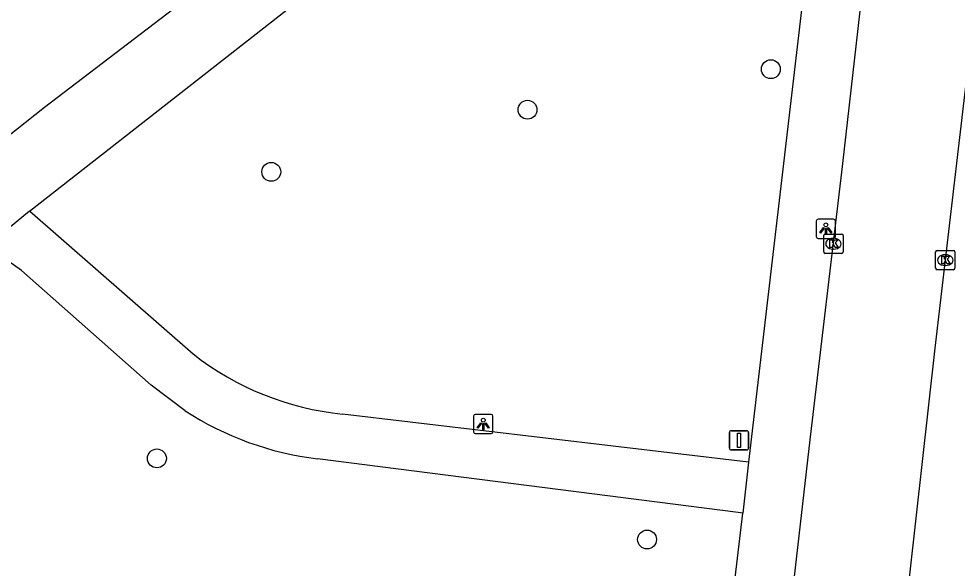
# Model space of a CAD drawing. Extents: x 161696 to 162377, y 380761 to 381673.
# Drawn here: x 162118.34 to 162166.99, y 381154.7 to 381183.21 of the extents above; entities that cross this region are included whole.
import ezdxf

# ---------------------------------------------------------------- set-up
doc = ezdxf.new("R2010")
doc.units = 0
for name, color, linetype in [('IMGEO_Boom', 7, 'Continuous'), ('IMGEO_Kolk', 7, 'Continuous'), ('IMGEO_Lichtpunt', 7, 'Continuous'), ('IMGEO_Rijbaan_lokaal_open', 7, 'Continuous'), ('IMGEO_Verkeersbordpaal', 7, 'Continuous'), ('IMGEO_Voetpad_gesloten', 7, 'Continuous'), ('IMGEO_Voetpad_open', 7, 'Continuous')]:
    doc.layers.add(name, color=color, linetype=linetype)

msp = doc.modelspace()

# ---------------------------------------------------------------- linework, layer by layer
at = {"layer": 'IMGEO_Boom'}
for centre in [(162157.326, 381180.592), (162144.714, 381178.491), (162131.429, 381175.265), (162125.502, 381160.395), (162150.909, 381156.186)]:
    msp.add_circle(centre, 0.489, dxfattribs=at)
at = {"layer": 'IMGEO_Kolk'}
for p, q in [((162160.071, 381171.111), (162160.071, 381171.963)), ((162160.146, 381172.037), (162160.998, 381172.037)), ((162160.559, 381171.817), (162160.584, 381171.817)), ((162161.072, 381171.963), (162161.072, 381171.111)), ((162160.582, 381171.257), (162160.557, 381171.257)), ((162165.944, 381171.187), (162166.796, 381171.187)), ((162160.998, 381171.037), (162160.146, 381171.037)), ((162165.869, 381170.261), (162165.869, 381171.113)), ((162166.357, 381170.967), (162166.382, 381170.967)), ((162166.87, 381171.113), (162166.87, 381170.261)), ((162166.38, 381170.407), (162166.355, 381170.407)), ((162166.796, 381170.187), (162165.944, 381170.187))]:
    msp.add_line(p, q, dxfattribs=at)
for points in [[(162160.071, 381171.111), (162160.071, 381171.963)], [(162160.146, 381172.037), (162160.998, 381172.037)], [(162160.392, 381171.737), (162160.515, 381171.737), (162160.515, 381171.586), (162160.645, 381171.737), (162160.809, 381171.737), (162160.663, 381171.586), (162160.816, 381171.337), (162160.664, 381171.337), (162160.579, 381171.501), (162160.515, 381171.434), (162160.515, 381171.337), (162160.392, 381171.337), (162160.392, 381171.737)], [(162161.072, 381171.963), (162161.072, 381171.111)], [(162165.944, 381171.187), (162166.796, 381171.187)], [(162160.998, 381171.037), (162160.146, 381171.037)], [(162165.869, 381170.261), (162165.869, 381171.113)], [(162166.19, 381170.887), (162166.313, 381170.887), (162166.313, 381170.736), (162166.443, 381170.887), (162166.607, 381170.887), (162166.461, 381170.736), (162166.614, 381170.487), (162166.462, 381170.487), (162166.377, 381170.651), (162166.313, 381170.584), (162166.313, 381170.487), (162166.19, 381170.487), (162166.19, 381170.887)], [(162166.87, 381171.113), (162166.87, 381170.261)], [(162166.796, 381170.187), (162165.944, 381170.187)]]:
    msp.add_lwpolyline(points, dxfattribs=at)
for centre, start, end in [((162160.148, 381171.961), 91.552, 178.448), ((162160.148, 381171.961), 91.552, 178.448), ((162160.996, 381171.961), 1.552, 88.448), ((162160.996, 381171.961), 1.552, 88.448), ((162165.946, 381171.111), 91.552, 178.448), ((162165.946, 381171.111), 91.552, 178.448), ((162166.794, 381171.111), 1.552, 88.448), ((162166.794, 381171.111), 1.552, 88.448), ((162160.148, 381171.113), 181.552, 268.448), ((162160.148, 381171.113), 181.552, 268.448), ((162160.996, 381171.113), 271.552, 358.448), ((162160.996, 381171.113), 271.552, 358.448), ((162165.946, 381170.263), 181.552, 268.448), ((162165.946, 381170.263), 181.552, 268.448), ((162166.794, 381170.263), 271.552, 358.448), ((162166.794, 381170.263), 271.552, 358.448)]:
    msp.add_arc(centre, 0.0765, start, end, dxfattribs=at)
for centre, major_axis, ratio, start_param, end_param in [((162160.558, 381171.537), (-0.387, 0.002), 0.722429, 4.712389, 7.853982), ((162160.583, 381171.537), (-0.39, 0.002), 0.717154, 1.570796, 4.712389), ((162166.356, 381170.687), (-0.387, 0.002), 0.722429, 4.712389, 7.853982), ((162166.381, 381170.687), (-0.39, 0.002), 0.717154, 1.570796, 4.712389)]:
    msp.add_ellipse(centre, major_axis=major_axis, ratio=ratio, start_param=start_param, end_param=end_param, dxfattribs=at)
at = {"layer": 'IMGEO_Lichtpunt'}
for p, q in [((162159.681, 381172.714), (162159.681, 381171.907)), ((162159.681, 381172.714), (162159.681, 381171.907)), ((162160.583, 381172.809), (162159.775, 381172.809)), ((162160.583, 381172.809), (162159.775, 381172.809)), ((162160.677, 381171.907), (162160.677, 381172.714)), ((162160.677, 381171.907), (162160.677, 381172.714)), ((162159.775, 381171.813), (162160.583, 381171.813)), ((162159.775, 381171.813), (162160.583, 381171.813)), ((162141.921, 381162.584), (162141.921, 381161.777)), ((162141.921, 381162.584), (162141.921, 381161.777)), ((162142.823, 381162.679), (162142.015, 381162.679)), ((162142.823, 381162.679), (162142.015, 381162.679)), ((162142.917, 381161.777), (162142.917, 381162.584)), ((162142.917, 381161.777), (162142.917, 381162.584)), ((162142.015, 381161.683), (162142.823, 381161.683)), ((162142.015, 381161.683), (162142.823, 381161.683))]:
    msp.add_line(p, q, dxfattribs=at)
for points in [[(162160.055, 381172.378), (162160.094, 381172.35), (162159.906, 381172.088), (162159.868, 381172.115), (162160.055, 381172.378)], [(162160.157, 381172.33), (162160.204, 381172.33), (162160.204, 381172.008), (162160.157, 381172.008), (162160.157, 381172.33)], [(162160.267, 381172.35), (162160.305, 381172.377), (162160.492, 381172.115), (162160.453, 381172.087), (162160.267, 381172.35)], [(162142.295, 381162.248), (162142.334, 381162.22), (162142.146, 381161.958), (162142.108, 381161.985), (162142.295, 381162.248)], [(162142.397, 381162.2), (162142.444, 381162.2), (162142.444, 381161.878), (162142.397, 381161.878), (162142.397, 381162.2)], [(162142.507, 381162.22), (162142.545, 381162.247), (162142.732, 381161.985), (162142.693, 381161.957), (162142.507, 381162.22)]]:
    msp.add_lwpolyline(points, dxfattribs=at)
for centre in [(162160.18, 381172.512), (162142.42, 381162.382)]:
    msp.add_circle(centre, 0.0994, dxfattribs=at)
for centre, start, end in [((162159.775, 381172.714), 90, 180), ((162159.775, 381172.714), 90, 180), ((162160.583, 381172.714), 0, 90), ((162160.583, 381172.714), 0, 90), ((162159.775, 381171.907), 180, 270), ((162159.775, 381171.907), 180, 270), ((162160.583, 381171.907), 270, 0), ((162160.583, 381171.907), 270, 360), ((162142.015, 381162.584), 90, 180), ((162142.015, 381162.584), 90, 180), ((162142.823, 381162.584), 0, 90), ((162142.823, 381162.584), 0, 90), ((162142.015, 381161.777), 180, 270), ((162142.015, 381161.777), 180, 270), ((162142.823, 381161.777), 270, 0), ((162142.823, 381161.777), 270, 360)]:
    msp.add_arc(centre, 0.0946, start, end, dxfattribs=at)
at = {"layer": 'IMGEO_Rijbaan_lokaal_open'}
for points in [[(162157.877, 381148.391), (162157.908, 381148.676), (162159.365, 381161.363), (162161.049, 381175.536), (162162.665, 381189.882)], [(162167.521, 381180.59), (162165.836, 381166.11), (162163.848, 381148.312), (162163.756, 381147.701)]]:
    msp.add_lwpolyline(points, dxfattribs=at)
at = {"layer": 'IMGEO_Verkeersbordpaal'}
for p, q in [((162155.18, 381160.935), (162155.18, 381161.735)), ((162155.18, 381161.735), (162155.18, 381160.935)), ((162155.28, 381161.835), (162156.07, 381161.835)), ((162156.07, 381161.835), (162155.28, 381161.835)), ((162156.17, 381161.735), (162156.17, 381160.935)), ((162156.17, 381160.935), (162156.17, 381161.735)), ((162156.07, 381160.835), (162155.28, 381160.835)), ((162155.28, 381160.835), (162156.07, 381160.835))]:
    msp.add_line(p, q, dxfattribs=at)
msp.add_lwpolyline([(162155.6, 381161.71), (162155.75, 381161.71), (162155.75, 381160.96), (162155.6, 381160.96), (162155.6, 381161.71)], dxfattribs=at)
for centre, start, end in [((162155.28, 381161.735), 90, 180), ((162155.28, 381161.735), 90, 180), ((162156.07, 381161.735), 0, 90), ((162156.07, 381161.735), 360, 90), ((162155.28, 381160.935), 180, 270), ((162155.28, 381160.935), 180, 270), ((162156.07, 381160.935), 270, 0), ((162156.07, 381160.935), 270, 0)]:
    msp.add_arc(centre, 0.1, start, end, dxfattribs=at)
at = {"layer": 'IMGEO_Voetpad_gesloten'}
for points in [[(162148.346, 381201.155), (162145.689, 381198.497), (162119.668, 381178.601), (162113.727, 381173.894), (162113.12, 381173.413), (162111.724, 381172.6)], [(162118.897, 381173.228), (162144.222, 381193.079), (162147.402, 381187.797)], [(162118.897, 381173.228), (162116.711, 381171.422)], [(162127.378, 381165.813), (162118.897, 381173.228)], [(162126.973, 381162.865), (162125.2, 381164.197), (162118.488, 381170.147), (162116.879, 381171.275), (162116.711, 381171.422)], [(162156.168, 381160.201), (162135.13, 381162.697)], [(162155.871, 381157.555), (162155.636, 381157.584), (162133.829, 381160.381)], [(162156.168, 381160.201), (162155.871, 381157.555)]]:
    msp.add_lwpolyline(points, dxfattribs=at)
for centre, radius, start, end in [((162136.625, 381177.617), 14.994, 231.9251, 264.2785), ((162135.702, 381176.253), 15.982, 236.8969, 263.2711)]:
    msp.add_arc(centre, radius, start, end, dxfattribs=at)
at = {"layer": 'IMGEO_Voetpad_open'}
for points in [[(162158.923, 381183.669), (162156.168, 381160.201)], [(162154.533, 381146.175), (162155.871, 381157.555)]]:
    msp.add_lwpolyline(points, dxfattribs=at)

doc.saveas('drawing.dxf')
